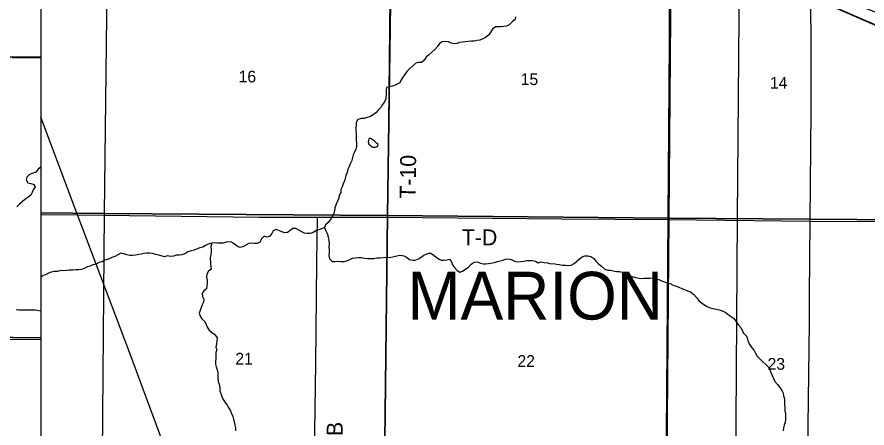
# Model space of a CAD drawing. Extents: x -6.2 to 37.4, y 0.2 to 22.2.
# Drawn here: x 5.038 to 6.554, y 15.692 to 16.426 of the extents above; entities that cross this region are included whole.
import ezdxf

# ---------------------------------------------------------------- set-up
doc = ezdxf.new("R2010")
doc.units = 0
for name, color, linetype in [('GM_X_County_Road', 7, 'Continuous'), ('GM_X_Minor_Lake', 7, 'Continuous'), ('GM_X_Minor_River', 7, 'Continuous'), ('GM_X_Rail_Line', 7, 'Continuous'), ('GM_X_Section', 7, 'Continuous'), ('GM_X_Section_Text', 7, 'Continuous'), ('GM_X_State_Route', 7, 'Continuous'), ('GM_X_Township_Road', 7, 'Continuous'), ('GM_X_Township_Road_Text', 7, 'Continuous'), ('GM_X_Township_Text', 7, 'Continuous'), ('GM_X_US_Route', 7, 'Continuous'), ('GM_X_US_Shield', 7, 'Continuous'), ('SH_Border', 7, 'Continuous'), ('SH_Cut_Line', 7, 'Continuous'), ('SH_Data', 7, 'Continuous')]:
    doc.layers.add(name, color=color, linetype=linetype)

msp = doc.modelspace()

# ---------------------------------------------------------------- linework, layer by layer
at = {"layer": 'GM_X_County_Road'}
msp.add_lwpolyline([(5.3585, 15.5042), (5.2393, 15.8258), (5.1464, 16.0725), (5.0809, 16.2466)], dxfattribs=at)
at = {"layer": 'GM_X_Minor_Lake'}
msp.add_line((5.6689, 16.196), (5.6716, 16.1939), dxfattribs=at)
msp.add_lwpolyline([(5.6716, 16.1939), (5.6734, 16.1931), (5.6776, 16.1934), (5.6809, 16.1946), (5.6825, 16.1982), (5.6795, 16.2007), (5.6754, 16.2044), (5.6681, 16.2093), (5.6656, 16.2077), (5.6643, 16.2031), (5.6656, 16.1989), (5.6689, 16.196)], dxfattribs=at)
at = {"layer": 'GM_X_Minor_River'}
for points in [[(5.9273, 16.4259), (5.9266, 16.421), (5.9214, 16.4168), (5.9162, 16.4117), (5.9112, 16.4096), (5.9062, 16.4087), (5.9009, 16.4081), (5.8961, 16.4083), (5.8914, 16.4079), (5.8864, 16.4042), (5.8834, 16.3991), (5.8797, 16.3937), (5.8739, 16.3892), (5.8689, 16.3865), (5.8634, 16.3843), (5.8584, 16.3835), (5.8536, 16.3826), (5.8485, 16.3823), (5.8428, 16.3821), (5.8376, 16.3814), (5.8327, 16.3808), (5.8273, 16.3799), (5.8226, 16.3785), (5.8178, 16.3775), (5.8125, 16.3787), (5.8076, 16.3811), (5.8014, 16.3822), (5.7966, 16.3813), (5.7918, 16.3784), (5.7883, 16.3731), (5.7834, 16.3675), (5.7726, 16.3583), (5.7677, 16.3538), (5.7642, 16.3487), (5.7594, 16.3447), (5.7544, 16.3446), (5.7495, 16.343), (5.7442, 16.3387), (5.738, 16.3333), (5.7336, 16.3285), (5.7301, 16.3232), (5.7265, 16.3184), (5.7236, 16.3135), (5.7208, 16.3084), (5.7141, 16.3046), (5.708, 16.3024), (5.7028, 16.3012)], [(5.7028, 16.3012), (5.6975, 16.3), (5.6964, 16.2949), (5.6965, 16.29), (5.6963, 16.2797), (5.6937, 16.2745), (5.69, 16.2694), (5.6874, 16.2643), (5.6824, 16.2593), (5.6783, 16.2545), (5.6733, 16.251), (5.6677, 16.2477), (5.6627, 16.246), (5.6576, 16.2444), (5.6528, 16.2442), (5.6461, 16.2426), (5.6434, 16.2375), (5.6433, 16.2324), (5.6428, 16.2271), (5.6427, 16.2222), (5.6431, 16.2165), (5.6434, 16.2111), (5.6433, 16.2056), (5.6438, 16.2005), (5.6438, 16.1946), (5.6428, 16.1897), (5.64, 16.1846), (5.6378, 16.1798), (5.6366, 16.1749), (5.6355, 16.1694), (5.6333, 16.1645), (5.6304, 16.1587), (5.6284, 16.1538), (5.6271, 16.1483), (5.6244, 16.143), (5.6233, 16.1379), (5.6223, 16.133), (5.6199, 16.1278), (5.6179, 16.1227), (5.6159, 16.1178), (5.6156, 16.1125), (5.6128, 16.1074), (5.6123, 16.1025), (5.6099, 16.0972), (5.6073, 16.0916), (5.6051, 16.0852), (5.6045, 16.0799), (5.6032, 16.0748), (5.6004, 16.0693), (5.5973, 16.0639), (5.5932, 16.059), (5.5884, 16.0546), (5.5869, 16.0497), (5.5893, 16.0441), (5.592, 16.0378), (5.593, 16.0321), (5.5944, 16.0271), (5.5949, 16.0209), (5.5944, 16.0156), (5.5947, 16.0103), (5.5949, 16.0047), (5.5944, 15.9991), (5.5955, 15.9937), (5.6005, 15.9893), (5.6058, 15.9894), (5.611, 15.9898), (5.6161, 15.9893), (5.6216, 15.9892), (5.6264, 15.9903), (5.6318, 15.9928), (5.6367, 15.9952), (5.6415, 15.9957), (5.6474, 15.9961), (5.6525, 15.9962), (5.6578, 15.995), (5.6635, 15.9948), (5.6688, 15.9944), (5.6745, 15.9948), (5.6797, 15.9955), (5.6854, 15.9959), (5.698, 15.9968), (5.7027, 15.9965), (5.7077, 15.9978), (5.713, 15.999), (5.718, 15.9998), (5.7229, 16.0003), (5.7282, 15.9996), (5.7331, 15.9969), (5.7383, 15.993), (5.7434, 15.9914), (5.7484, 15.9918), (5.7541, 15.9938), (5.7589, 15.9967), (5.764, 16.0006), (5.7697, 16.003), (5.7751, 16.0044), (5.7801, 16.0018), (5.785, 15.9975), (5.7901, 15.994), (5.7949, 15.9915), (5.7997, 15.9914)], [(5.0809, 16.1575), (5.0759, 16.1538), (5.0719, 16.1486), (5.0656, 16.1465), (5.0604, 16.1446), (5.0557, 16.1398), (5.0545, 16.1349), (5.0577, 16.1298), (5.0628, 16.1282), (5.0686, 16.1269), (5.0706, 16.1221), (5.067, 16.1172), (5.0655, 16.1123), (5.0629, 16.1075), (5.0575, 16.1037), (5.0525, 16.0998), (5.0476, 16.096), (5.0427, 16.0918), (5.0382, 16.0869)], [(5.5869, 16.0497), (5.581, 16.0473), (5.5762, 16.0459), (5.5712, 16.0441), (5.5664, 16.041), (5.5609, 16.0392), (5.5559, 16.0391), (5.551, 16.0398), (5.5461, 16.0421), (5.5409, 16.0451), (5.5358, 16.0479), (5.5303, 16.048), (5.5253, 16.0445), (5.5204, 16.0411), (5.5157, 16.0401), (5.5104, 16.0421), (5.5051, 16.0447), (5.5, 16.0461), (5.495, 16.0441), (5.4925, 16.039), (5.4893, 16.0342), (5.4842, 16.0329), (5.4793, 16.0344), (5.474, 16.0297), (5.4714, 16.0239), (5.4665, 16.0214), (5.4611, 16.0215), (5.4564, 16.0217), (5.4516, 16.0211), (5.4464, 16.0183), (5.4413, 16.0156), (5.4363, 16.0142), (5.4314, 16.0158), (5.4262, 16.0204), (5.4207, 16.0236), (5.4158, 16.0244), (5.411, 16.0238), (5.4057, 16.022), (5.4003, 16.0219), (5.3956, 16.0218), (5.3903, 16.0227), (5.3855, 16.022), (5.3837, 16.0162), (5.3844, 16.0114), (5.3843, 16.0065), (5.3842, 16.001), (5.3829, 15.9961), (5.3835, 15.9854), (5.3839, 15.9805), (5.3848, 15.9757), (5.3796, 15.972), (5.377, 15.9668), (5.3765, 15.9613), (5.3773, 15.956), (5.3776, 15.9508), (5.3766, 15.9455), (5.3763, 15.9402), (5.3713, 15.9369), (5.3687, 15.9319), (5.3693, 15.9269), (5.3717, 15.9217), (5.3708, 15.9168), (5.3685, 15.9119), (5.3667, 15.907), (5.3648, 15.9018), (5.3634, 15.8967), (5.3648, 15.8919), (5.368, 15.8867), (5.373, 15.8824), (5.3755, 15.8769), (5.3773, 15.8719), (5.3807, 15.8669), (5.3857, 15.8627), (5.3906, 15.8593), (5.3952, 15.853), (5.3947, 15.8471), (5.3942, 15.842), (5.3931, 15.8365), (5.3944, 15.8316), (5.3928, 15.8265), (5.3927, 15.8217), (5.3931, 15.8162), (5.3924, 15.8109), (5.3925, 15.806), (5.3936, 15.801), (5.3954, 15.7957), (5.3964, 15.7907), (5.3967, 15.7852), (5.3966, 15.7803), (5.397, 15.7753), (5.3986, 15.77), (5.3997, 15.7641), (5.4001, 15.7584), (5.4015, 15.7533), (5.4037, 15.7481), (5.4061, 15.7429), (5.4088, 15.7381), (5.4131, 15.7329), (5.4162, 15.7277), (5.4188, 15.7229), (5.4207, 15.718)], [(5.3855, 16.022), (5.3792, 16.0199), (5.3744, 16.0177), (5.3694, 16.0151), (5.3645, 16.0137), (5.3595, 16.0117), (5.3541, 16.0092), (5.3488, 16.0085), (5.3427, 16.0067), (5.3374, 16.0029), (5.3323, 16.0009), (5.3273, 16.0008), (5.3226, 16.0005), (5.3174, 15.9985), (5.3117, 15.9983), (5.3066, 15.9995), (5.3016, 15.9977), (5.291, 16.0006), (5.2856, 16.0018), (5.2797, 16.0033), (5.2748, 16.0039), (5.27, 16.0042), (5.2653, 16.0037), (5.2605, 16.0023), (5.2557, 16.0015), (5.2496, 16.0008), (5.2443, 16), (5.2392, 16.0001), (5.2341, 16.0011), (5.2286, 16.0029), (5.2237, 16.0042), (5.2183, 16.0014), (5.2127, 15.9983), (5.2074, 15.9963), (5.2016, 15.9934), (5.1951, 15.9917), (5.1903, 15.9887), (5.1849, 15.9873), (5.1792, 15.9846), (5.1735, 15.9832), (5.1687, 15.9808), (5.1639, 15.9794), (5.1591, 15.9772), (5.1531, 15.9747), (5.1484, 15.9744), (5.1427, 15.9743), (5.1376, 15.974), (5.1315, 15.9738), (5.1265, 15.9733), (5.121, 15.9728), (5.1162, 15.9729), (5.1105, 15.9715), (5.1048, 15.9713), (5.0993, 15.9704), (5.0943, 15.9682), (5.0891, 15.9657), (5.0843, 15.9645), (5.0809, 15.9608)], [(5.7997, 15.9914), (5.805, 15.9924), (5.8098, 15.9933), (5.8131, 15.9884), (5.8151, 15.9835), (5.8184, 15.9785), (5.8231, 15.9734), (5.828, 15.9703), (5.8329, 15.9721), (5.8385, 15.976), (5.8433, 15.9793), (5.8482, 15.9843), (5.8536, 15.9882), (5.8589, 15.9887), (5.8646, 15.9861), (5.8699, 15.9848), (5.8746, 15.9851), (5.8794, 15.9856), (5.8897, 15.9873), (5.895, 15.9893), (5.8998, 15.9905), (5.905, 15.9915), (5.9097, 15.9933), (5.9149, 15.994), (5.9198, 15.9926), (5.9253, 15.9898), (5.9305, 15.9884), (5.9359, 15.9894), (5.9414, 15.9899), (5.9473, 15.9909), (5.9523, 15.991), (5.9578, 15.9909), (5.9629, 15.9898), (5.9678, 15.9871), (5.9727, 15.9887), (5.9786, 15.9876), (5.9841, 15.9867), (5.9901, 15.9853), (5.9953, 15.9854), (6.0002, 15.9845), (6.0057, 15.9838), (6.0112, 15.9824), (6.0163, 15.9827), (6.0212, 15.9822), (6.0264, 15.9827), (6.0316, 15.9858), (6.0364, 15.9897), (6.0412, 15.9938), (6.0461, 15.9977), (6.0512, 15.9991), (6.0566, 15.9995), (6.0615, 15.9979), (6.0667, 15.9948), (6.0706, 15.9898), (6.0755, 15.9851), (6.0809, 15.9806), (6.0863, 15.9758), (6.0918, 15.9738), (6.0967, 15.9735), (6.1016, 15.9725), (6.1073, 15.9716), (6.1126, 15.9711), (6.1177, 15.9699), (6.1235, 15.9669), (6.1286, 15.9647), (6.1335, 15.9631), (6.1411, 15.9607), (6.1513, 15.9589), (6.1574, 15.9594), (6.1621, 15.9593), (6.1671, 15.9594), (6.1722, 15.9599), (6.1771, 15.9582), (6.1826, 15.9568), (6.1877, 15.9548), (6.1928, 15.9532), (6.1981, 15.9514), (6.203, 15.9498), (6.2083, 15.9472), (6.2135, 15.945), (6.2188, 15.9434), (6.2237, 15.9408), (6.2288, 15.9394), (6.2341, 15.9366), (6.2392, 15.9348), (6.245, 15.9305), (6.25, 15.9251), (6.2535, 15.9203), (6.2584, 15.9162), (6.2634, 15.9123), (6.2688, 15.9086), (6.2745, 15.9068), (6.2794, 15.9054), (6.2851, 15.9039), (6.2906, 15.9027), (6.2961, 15.9011), (6.301, 15.8989), (6.3058, 15.8952), (6.3109, 15.8918), (6.3159, 15.888), (6.3207, 15.882)], [(5.0367, 15.9035), (5.0416, 15.9028), (5.0469, 15.903), (5.0526, 15.9031), (5.0594, 15.9027), (5.0646, 15.9031), (5.0712, 15.9027), (5.077, 15.902), (5.0809, 15.9011)], [(6.3207, 15.882), (6.3244, 15.8768), (6.3291, 15.8716), (6.3314, 15.8662), (6.3346, 15.8608), (6.3394, 15.856), (6.3412, 15.8508), (6.3424, 15.8459), (6.3452, 15.8407), (6.3485, 15.8353), (6.3526, 15.8303), (6.3555, 15.8253), (6.3581, 15.8205), (6.3629, 15.8157), (6.3676, 15.8107), (6.373, 15.806), (6.3778, 15.8014), (6.3807, 15.7958), (6.3825, 15.791), (6.3847, 15.786), (6.3876, 15.7805), (6.39, 15.7749), (6.3947, 15.7697), (6.3985, 15.764), (6.4024, 15.7591), (6.4048, 15.7543), (6.4054, 15.7494), (6.4069, 15.7443), (6.4069, 15.7389), (6.4068, 15.7331), (6.4077, 15.7274), (6.4076, 15.7224), (6.4088, 15.7175), (6.4089, 15.712), (6.4088, 15.7072), (6.4081, 15.7023), (6.4065, 15.6972), (6.405, 15.6923), (6.4049, 15.687)], [(5.4207, 15.718), (5.4229, 15.7126), (5.4243, 15.7075), (5.4258, 15.7025), (5.4266, 15.6972), (5.4278, 15.692), (5.4277, 15.6871)]]:
    msp.add_lwpolyline(points, dxfattribs=at)
at = {"layer": 'GM_X_Rail_Line'}
for points in [[(6.3186, 15.3389), (6.3232, 16.0678), (6.3274, 16.5693), (6.3297, 16.5944), (6.3325, 16.6135), (6.3386, 16.6404), (6.363, 16.7319), (6.3676, 16.7486), (6.3735, 16.7707), (6.3761, 16.7914), (6.3778, 16.8105), (6.3756, 16.8357), (6.3713, 16.8557), (6.3663, 16.872), (6.355, 16.9021), (6.3396, 16.942), (6.3362, 16.9565), (6.3334, 16.976), (6.3311, 16.9984), (6.3297, 17.0281), (6.3334, 17.4743), (6.3342, 17.7074)], [(7.1964, 15.5569), (7.1984, 15.7978), (7.1999, 16.0487), (7.2, 16.0578), (7.2064, 16.5582), (7.2085, 17.0529), (7.2085, 17.0597), (7.2111, 17.301), (7.2113, 17.3076), (7.2148, 17.5622), (6.712, 17.5622), (6.207, 17.5663), (5.7029, 17.5702), (5.2018, 17.5825), (5.0809, 17.5845), (5.0809, 14.5732)]]:
    msp.add_lwpolyline(points, dxfattribs=at)
at = {"layer": 'GM_X_Section'}
for points in [[(5.0809, 16.3538), (4.8912, 16.3559), (4.9005, 16.8573), (5.0809, 16.8554)], [(5.0809, 15.8527), (4.8806, 15.8553), (4.8912, 16.3559), (5.0809, 16.3538)], [(5.0809, 15.3506), (4.8812, 15.3533), (4.8727, 15.3534), (4.8806, 15.8553), (5.0809, 15.8527)]]:
    msp.add_lwpolyline(points, dxfattribs=at)
for points in [[(5.2, 16.5783), (5.7061, 16.5754), (5.6991, 16.0714), (5.1946, 16.0748)], [(5.7061, 16.5754), (6.205, 16.5688), (6.201, 16.0668), (5.6991, 16.0714)], [(6.205, 16.5688), (6.7094, 16.5646), (6.7037, 16.063), (6.201, 16.0668)], [(5.6991, 16.0714), (5.6928, 15.5685), (5.1903, 15.5715), (5.1946, 16.0748)], [(6.201, 16.0668), (6.1968, 15.5647), (5.6928, 15.5685), (5.6991, 16.0714)], [(6.7037, 16.063), (6.6989, 15.5603), (6.6989, 15.5584), (6.1968, 15.5647), (6.201, 16.0668)]]:
    msp.add_lwpolyline(points, close=True, dxfattribs=at)
at = {"layer": 'GM_X_State_Route'}
msp.add_lwpolyline([(6.1881, 14.564), (6.1917, 15.0602), (6.1945, 15.414), (6.1957, 15.5633), (6.1996, 16.064), (6.2033, 16.5415), (6.2023, 16.5714)], dxfattribs=at)
at = {"layer": 'GM_X_Township_Road'}
for p, q in [((5.6994, 16.0683), (5.7048, 16.5733)), ((5.0809, 16.0733), (5.1464, 16.0725)), ((4.8802, 15.8524), (5.0809, 15.8498))]:
    msp.add_line(p, q, dxfattribs=at)
for points in [[(6.4527, 16.0615), (6.4543, 16.2588), (6.4541, 16.5693)], [(5.1464, 16.0725), (5.4704, 16.0682), (5.5744, 16.0683), (5.6994, 16.0683), (6.0093, 16.0653), (6.1996, 16.064)], [(5.5679, 15.5665), (5.5712, 15.8066), (5.573, 15.9877), (5.5744, 16.0683)], [(6.1996, 16.064), (6.4527, 16.0615), (6.7028, 16.0598)], [(6.4516, 15.9282), (6.4516, 15.9287), (6.4527, 16.0615)], [(6.4474, 15.559), (6.4513, 15.8799), (6.4516, 15.9282)]]:
    msp.add_lwpolyline(points, dxfattribs=at)
at = {"layer": 'GM_X_US_Route'}
msp.add_line((5.0298, 16.3536), (5.0809, 16.3529), dxfattribs=at)
at = {"layer": 'GM_X_US_Shield'}
for points in [[(5.0809, 16.5796), (5.0809, 16.0763), (5.1946, 16.0748), (5.2, 16.5783)], [(5.0809, 16.0763), (5.0809, 15.5732), (5.1903, 15.5715), (5.1946, 16.0748)]]:
    msp.add_lwpolyline(points, close=True, dxfattribs=at)
at = {"layer": 'SH_Border'}
for p, q in [((5.0809, 21.1074), (5.0809, 14.3074)), ((8.9944, 15.3553), (6.2023, 16.5714))]:
    msp.add_line(p, q, dxfattribs=at)
at = {"layer": 'SH_Cut_Line'}
msp.add_lwpolyline([(8.4809, 14.5412), (8.4809, 17.7074), (5.0809, 17.7074), (5.0809, 14.5732)], dxfattribs=at)
at = {"layer": 'SH_Data'}
msp.add_lwpolyline([(6.1881, 14.564), (6.1925, 15.1616), (6.1954, 15.5245), (6.2021, 16.3804), (6.2023, 16.5714)], dxfattribs=at)
msp.add_lwpolyline([(8.9944, 15.5335), (6.2023, 16.5714), (8.9944, 15.3553)], close=True, dxfattribs=at)

# ---------------------------------------------------------------- texts
at = {"layer": 'GM_X_Section_Text'}
for s, p in [('16', (5.4335, 16.3089)), ('15', (5.9366, 16.3042)), ('14', (6.381, 16.2978)), ('21', (5.4277, 15.8053)), ('22', (5.9308, 15.8011)), ('23', (6.3768, 15.796))]:
    msp.add_text(s, height=0.02093, rotation=0, dxfattribs=at).set_placement(p)
at = {"layer": 'GM_X_Township_Road_Text'}
for s, rotation, p in [('T-10', 89.2931, (5.7491, 16.1012)), ('T-D', 359.588, (5.8315, 16.0184)), ('T-10B', 89.211, (5.6178, 15.5994))]:
    msp.add_text(s, height=0.02841, rotation=rotation, dxfattribs=at).set_placement(p)
at = {"layer": 'GM_X_Township_Text'}
msp.add_text('MARION', height=0.08523, rotation=0, dxfattribs=at).set_placement((5.7344, 15.8856))

doc.saveas('drawing.dxf')
